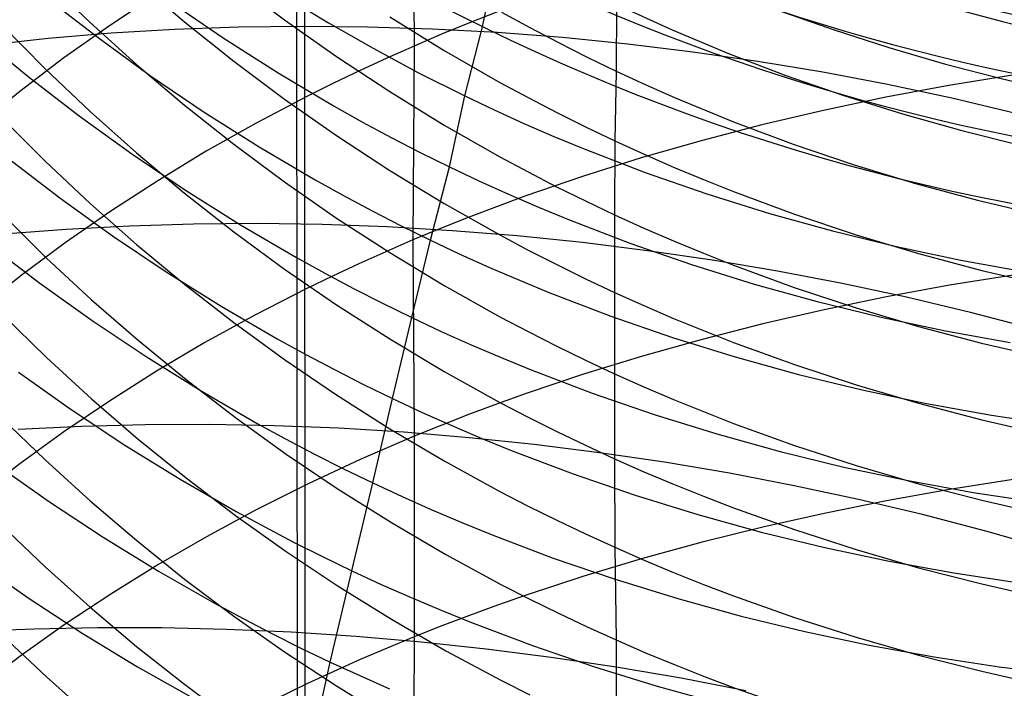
# Model space of a CAD drawing. Extents: x -383 to 1849, y -1185 to -529.
# Tile 376 of 656: x 239.14 to 246.47, y -949.68 to -944.7. Entities that reach past the tile are written whole.
import ezdxf

# ---------------------------------------------------------------- set-up
doc = ezdxf.new("R2010")
doc.units = 0
doc.layers.add('PREDEFINITO', color=7, linetype='CONTINUOUS')

msp = doc.modelspace()

# ---------------------------------------------------------------- linework, layer by layer
at = {"layer": 'PREDEFINITO'}
for p, q in [((241.1553, -878.0447, 420), (241.2924, -1065.2572, 420)), ((241.1553, -878.0447, 370), (241.2924, -1065.2572, 370)), ((241.2854, -1079.1248, 395), (241.2585, -884.9817, 395)), ((242.0709, -943.492, 646.2635), (242.0797, -944.8982, 647.6785)), ((242.5844, -944.7765, 550.9576), (242.6847, -944.301, 552.3285)), ((239.3322, -944.4011, 608.2238), (239.6676, -944.7232, 608.0663)), ((240.0133, -944.4131, 606.5109), (240.3704, -944.7175, 606.3702)), ((240.7373, -944.4184, 604.8343), (241.1147, -944.7034, 604.7102)), ((240.1616, -944.5154, 645.1502), (239.8115, -944.7472, 644.8999)), ((239.3455, -944.5394, 546.4544), (239.7265, -944.8352, 546.5348)), ((240.2593, -944.5655, 547.9656), (240.6587, -944.8386, 548.0321)), ((241.1135, -944.526, 549.4426), (241.4415, -944.7249, 549.4856)), ((242.7004, -944.6447, 647.9688), (242.4912, -944.7267, 647.8748)), ((242.7306, -944.6465, 601.4881), (242.9411, -944.7614, 601.4444)), ((243.5861, -944.5901, 599.9247), (243.5847, -945.0852, 601.3225)), ((243.5861, -944.5901, 599.9247), (243.9997, -944.7785, 599.8587)), ((244.787, -944.6305, 598.3529), (245.1986, -944.7762, 598.3067)), ((239.6676, -944.7232, 608.0663), (240.014, -945.0354, 607.914)), ((240.3704, -944.7175, 606.3702), (240.7377, -945.0112, 606.2349)), ((241.1147, -944.7034, 604.7102), (241.5017, -944.9767, 604.5916)), ((241.4415, -944.7249, 549.4856), (241.7748, -944.9153, 549.5254)), ((241.8991, -944.6801, 603.0838), (242.3047, -944.9309, 602.9818)), ((242.4912, -944.7267, 647.8748), (242.2843, -944.8112, 647.778)), ((239.0072, -944.7385, 609.7912), (239.3314, -945.0662, 609.6224)), ((239.8242, -944.8036, 500.8591), (239.3562, -944.8426, 501.0036)), ((239.8115, -944.7472, 644.8999), (239.4726, -944.9873, 644.6414)), ((240.2963, -944.7756, 500.7246), (239.8242, -944.8036, 500.8591)), ((240.772, -944.7585, 500.6002), (240.2963, -944.7756, 500.7246)), ((241.2506, -944.7523, 500.4861), (240.772, -944.7585, 500.6002)), ((241.7316, -944.7569, 500.3824), (241.2506, -944.7523, 500.4861)), ((242.2146, -944.7724, 500.2892), (241.7316, -944.7569, 500.3824)), ((242.699, -944.7988, 500.2065), (242.2146, -944.7724, 500.2892)), ((242.4567, -945.2691, 549.5951), (242.5844, -944.7765, 550.9576)), ((243.1842, -944.8361, 500.1346), (242.699, -944.7988, 500.2065)), ((242.9411, -944.7614, 601.4444), (243.1536, -944.8729, 601.4023)), ((243.9997, -944.7785, 599.8587), (244.4199, -944.954, 599.7979)), ((245.1986, -944.7762, 598.3067), (245.615, -944.9101, 598.265)), ((238.8338, -944.8191, 545.0129), (239.2053, -945.1247, 545.1027)), ((239.3562, -944.8426, 501.0036), (238.8927, -944.8925, 501.158)), ((239.7265, -944.8352, 546.5348), (240.1169, -945.1189, 546.6099)), ((240.6587, -944.8386, 548.0321), (241.067, -945.0988, 548.0934)), ((242.2843, -944.8112, 647.778), (242.0797, -944.8982, 647.6785)), ((243.1536, -944.8729, 601.4023), (243.3681, -944.9808, 601.3616)), ((243.6697, -944.8842, 500.0734), (243.1842, -944.8361, 500.1346)), ((241.7748, -944.9153, 549.5254), (242.1133, -945.0967, 549.5619)), ((242.0797, -944.8982, 647.6785), (241.8774, -944.9877, 647.5764)), ((242.0797, -944.8982, 647.6785), (242.0706, -946.3408, 649.0571)), ((242.3047, -944.9309, 602.9818), (242.7191, -945.1687, 602.8857)), ((244.155, -944.9431, 500.0232), (243.6697, -944.8842, 500.0734)), ((244.6394, -945.0128, 499.984), (244.155, -944.9431, 500.0232)), ((244.4199, -944.954, 599.7979), (244.846, -945.1165, 599.7422)), ((245.615, -944.9101, 598.265), (246.0357, -945.0321, 598.2278)), ((239.4726, -944.9873, 644.6414), (239.145, -945.2354, 644.3748)), ((240.7377, -945.0112, 606.2349), (241.115, -945.2937, 606.1052)), ((241.5017, -944.9767, 604.5916), (241.8981, -945.2378, 604.4788)), ((241.8774, -944.9877, 647.5764), (241.6777, -945.0797, 647.4717)), ((243.3681, -944.9808, 601.3616), (243.5847, -945.0852, 601.3225)), ((245.1226, -945.0934, 499.956), (244.6394, -945.0128, 499.984)), ((239.3314, -945.0662, 609.6224), (239.6669, -945.3847, 609.4588)), ((240.014, -945.0354, 607.914), (240.3709, -945.3375, 607.7671)), ((241.067, -945.0988, 548.0934), (241.4839, -945.3455, 548.1493)), ((241.6777, -945.0797, 647.4717), (241.4804, -945.1742, 647.3644)), ((242.1133, -945.0967, 549.5619), (242.4567, -945.2691, 549.5951)), ((243.5847, -945.0852, 601.3225), (243.573, -945.6034, 602.7117)), ((243.5847, -945.0852, 601.3225), (243.8, -945.1845, 601.2854)), ((245.604, -945.1848, 499.9392), (245.1226, -945.0934, 499.956)), ((246.0357, -945.0321, 598.2278), (246.4604, -945.1423, 598.1949)), ((239.2053, -945.1247, 545.1027), (239.5866, -945.4188, 545.187)), ((240.1169, -945.1189, 546.6099), (240.5165, -945.3902, 546.6797)), ((241.4804, -945.1742, 647.3644), (241.2856, -945.271, 647.2545)), ((242.7191, -945.1687, 602.8857), (242.9295, -945.2825, 602.8399)), ((244.846, -945.1165, 599.7422), (245.2778, -945.266, 599.6917)), ((246.5347, -945.1142, 650.5547), (246.0604, -945.1921, 650.4547)), ((246.4604, -945.1423, 598.1949), (246.8887, -945.2407, 598.1664)), ((239.145, -945.2354, 644.3748), (238.8291, -945.491, 644.1006)), ((241.8981, -945.2378, 604.4788), (242.3037, -945.4865, 604.3719)), ((243.8, -945.1845, 601.2854), (244.0171, -945.2803, 601.2498)), ((246.0604, -945.1921, 650.4547), (245.5908, -945.28, 650.3436)), ((246.0829, -945.287, 499.9338), (245.604, -945.1848, 499.9392)), ((241.2856, -945.271, 647.2545), (240.9036, -945.4718, 647.0273)), ((241.115, -945.2937, 606.1052), (241.5021, -945.5646, 605.9812)), ((242.342, -945.7968, 548.2445), (242.4567, -945.2691, 549.5951)), ((242.4567, -945.2691, 549.5951), (242.676, -945.3732, 549.6143)), ((242.9295, -945.2825, 602.8399), (243.142, -945.393, 602.7956)), ((244.0171, -945.2803, 601.2498), (244.4566, -945.4614, 601.183)), ((245.5908, -945.28, 650.3436), (245.1266, -945.3779, 650.2214)), ((245.2778, -945.266, 599.6917), (245.7147, -945.4027, 599.6463)), ((246.5589, -945.3999, 499.9399), (246.0829, -945.287, 499.9338)), ((239.6669, -945.3847, 609.4588), (240.0132, -945.6934, 609.3005)), ((240.3709, -945.3375, 607.7671), (240.7382, -945.6289, 607.6258)), ((240.5165, -945.3902, 546.6797), (240.925, -945.6487, 546.7439)), ((241.4839, -945.3455, 548.1493), (241.6954, -945.4637, 548.1752)), ((242.676, -945.3732, 549.6143), (242.8971, -945.4735, 549.6322)), ((243.142, -945.393, 602.7956), (243.3565, -945.5, 602.7528)), ((245.1266, -945.3779, 650.2214), (244.6681, -945.4857, 650.088)), ((239.0077, -945.4304, 611.1848), (239.332, -945.7547, 611.0096)), ((239.5866, -945.4188, 545.187), (239.9774, -945.7009, 545.2659)), ((241.6954, -945.4637, 548.1752), (241.9089, -945.5783, 548.1997)), ((244.4566, -945.4614, 601.183), (244.9026, -945.6285, 601.1222)), ((245.7147, -945.4027, 599.6463), (246.1564, -945.5265, 599.606)), ((240.9036, -945.4718, 647.0273), (240.532, -945.6816, 646.7906)), ((242.3037, -945.4865, 604.3719), (242.718, -945.7222, 604.2712)), ((242.8971, -945.4735, 549.6322), (243.1201, -945.5702, 549.6487)), ((243.3565, -945.5, 602.7528), (243.573, -945.6034, 602.7117)), ((244.6681, -945.4857, 650.088), (244.216, -945.6035, 649.9437)), ((246.1564, -945.5265, 599.606), (246.6022, -945.6375, 599.5708)), ((241.5021, -945.5646, 605.9812), (241.8985, -945.8236, 605.8632)), ((241.9089, -945.5783, 548.1997), (242.1245, -945.6894, 548.2228)), ((243.1201, -945.5702, 549.6487), (243.3447, -945.6631, 549.6639)), ((243.573, -945.6034, 602.7117), (243.572, -946.1533, 604.0887)), ((243.573, -945.6034, 602.7117), (243.7915, -945.7033, 602.6721)), ((244.216, -945.6035, 649.9437), (243.7709, -945.7311, 649.7883)), ((240.532, -945.6816, 646.7906), (240.171, -945.9002, 646.5446)), ((240.7382, -945.6289, 607.6258), (241.1155, -945.9092, 607.4903)), ((240.925, -945.6487, 546.7439), (241.342, -945.8939, 546.8025)), ((243.3447, -945.6631, 549.6639), (243.7989, -945.838, 549.6903)), ((244.9026, -945.6285, 601.1222), (245.3547, -945.7816, 601.0672)), ((239.0607, -945.736, 543.7634), (239.4424, -946.0285, 543.8517)), ((239.332, -945.7547, 611.0096), (239.6675, -946.0698, 610.8398)), ((239.9774, -945.7009, 545.2659), (240.3773, -945.9708, 545.3391)), ((240.0132, -945.6934, 609.3005), (240.3702, -945.992, 609.1479)), ((242.1245, -945.6894, 548.2228), (242.342, -945.7968, 548.2445)), ((242.718, -945.7222, 604.2712), (242.9284, -945.8351, 604.2231)), ((243.7709, -945.7311, 649.7883), (243.3332, -945.8687, 649.6219)), ((243.7915, -945.7033, 602.6721), (244.012, -945.7996, 602.6341)), ((241.8985, -945.8236, 605.8632), (242.3041, -946.0701, 605.7514)), ((242.2006, -946.3426, 546.9023), (242.342, -945.7968, 548.2445)), ((242.342, -945.7968, 548.2445), (242.5613, -945.9006, 548.2647)), ((244.012, -945.7996, 602.6341), (244.2342, -945.8924, 602.5977)), ((245.3547, -945.7816, 601.0672), (245.8124, -945.9207, 601.0181)), ((240.171, -945.9002, 646.5446), (239.8209, -946.1272, 646.2897)), ((241.342, -945.8939, 546.8025), (241.5537, -946.0113, 546.8297)), ((242.5613, -945.9006, 548.2647), (242.7826, -946.0006, 548.2836)), ((243.3332, -945.8687, 649.6219), (242.9036, -946.0162, 649.4446)), ((242.9284, -945.8351, 604.2231), (243.1409, -945.9446, 604.1767)), ((243.7989, -945.838, 549.6903), (244.2592, -945.9981, 549.7114)), ((244.2342, -945.8924, 602.5977), (244.4582, -945.9816, 602.5629)), ((240.3773, -945.9708, 545.3391), (240.7861, -946.228, 545.4065)), ((241.1155, -945.9092, 607.4903), (241.5025, -946.1781, 607.3608)), ((243.1409, -945.9446, 604.1767), (243.3554, -946.0507, 604.1319)), ((244.4582, -945.9816, 602.5629), (244.9113, -946.1492, 602.4981)), ((245.8124, -945.9207, 601.0181), (246.275, -946.0459, 600.9749)), ((239.4424, -946.0285, 543.8517), (239.8335, -946.3092, 543.9342)), ((240.3702, -945.992, 609.1479), (240.7375, -946.2801, 609.0011)), ((241.5537, -946.0113, 546.8297), (241.7673, -946.1253, 546.8554)), ((242.9036, -946.0162, 649.4446), (242.692, -946.0936, 649.3518)), ((242.7826, -946.0006, 548.2836), (243.0056, -946.097, 548.3009)), ((243.3554, -946.0507, 604.1319), (243.572, -946.1533, 604.0887)), ((244.2592, -945.9981, 549.7114), (244.7249, -946.1435, 549.7272)), ((246.275, -946.0459, 600.9749), (246.7422, -946.1572, 600.9374)), ((239.8209, -946.1272, 646.2897), (239.4819, -946.3624, 646.0262)), ((239.6675, -946.0698, 610.8398), (240.0139, -946.3753, 610.6755)), ((241.7673, -946.1253, 546.8554), (241.983, -946.2357, 546.8796)), ((242.3041, -946.0701, 605.7514), (242.7184, -946.3039, 605.6459)), ((242.692, -946.0936, 649.3518), (242.4825, -946.1735, 649.2563)), ((243.0056, -946.097, 548.3009), (243.2303, -946.1897, 548.3169)), ((239.0168, -946.1522, 612.5624), (239.3415, -946.4732, 612.3808)), ((241.5025, -946.1781, 607.3608), (241.8989, -946.4351, 607.2375)), ((242.4825, -946.1735, 649.2563), (242.2754, -946.2559, 649.158)), ((243.2303, -946.1897, 548.3169), (243.6845, -946.3641, 548.3446)), ((243.572, -946.1533, 604.0887), (243.7905, -946.2523, 604.0472)), ((243.572, -946.1533, 604.0887), (243.5723, -946.7313, 605.4549)), ((244.7249, -946.1435, 549.7272), (245.1957, -946.2742, 549.7379)), ((244.9113, -946.1492, 602.4981), (245.3707, -946.3027, 602.4396)), ((239.4898, -946.2624, 499.5137), (239.0223, -946.2983, 499.6606)), ((239.9615, -946.2373, 499.3769), (239.4898, -946.2624, 499.5137)), ((240.4367, -946.2229, 499.2505), (239.9615, -946.2373, 499.3769)), ((240.9149, -946.2192, 499.1345), (240.4367, -946.2229, 499.2505)), ((240.7861, -946.228, 545.4065), (241.2034, -946.4719, 545.468)), ((241.3956, -946.2262, 499.0291), (240.9149, -946.2192, 499.1345)), ((241.8782, -946.2439, 498.9344), (241.3956, -946.2262, 499.0291)), ((242.3623, -946.2722, 498.8505), (241.8782, -946.2439, 498.9344)), ((241.983, -946.2357, 546.8796), (242.2006, -946.3426, 546.9023)), ((242.2754, -946.2559, 649.158), (242.0706, -946.3408, 649.0571)), ((242.8472, -946.3112, 498.7775), (242.3623, -946.2722, 498.8505)), ((243.7905, -946.2523, 604.0472), (244.0109, -946.3478, 604.0073)), ((245.1957, -946.2742, 549.7379), (245.6708, -946.3902, 549.7435)), ((239.8335, -946.3092, 543.9342), (240.2338, -946.5776, 544.0108)), ((240.7375, -946.2801, 609.0011), (241.1149, -946.5573, 608.8603)), ((242.0706, -946.3408, 649.0571), (241.8683, -946.4281, 648.9534)), ((242.0625, -946.9187, 545.5725), (242.2006, -946.3426, 546.9023)), ((242.0706, -946.3408, 649.0571), (242.0807, -947.8014, 650.4157)), ((242.2006, -946.3426, 546.9023), (242.4201, -946.4458, 546.9234)), ((242.7184, -946.3039, 605.6459), (242.9288, -946.4158, 605.5957)), ((243.3325, -946.3607, 498.7154), (242.8472, -946.3112, 498.7775)), ((244.0109, -946.3478, 604.0073), (244.2332, -946.4398, 603.9691)), ((245.3707, -946.3027, 602.4396), (245.8357, -946.4419, 602.3873)), ((238.91, -946.3702, 542.4349), (239.2921, -946.6614, 542.5274)), ((239.4819, -946.3624, 646.0262), (239.1542, -946.6053, 645.7547)), ((240.0139, -946.3753, 610.6755), (240.3709, -946.6708, 610.5171)), ((242.9288, -946.4158, 605.5957), (243.1413, -946.5244, 605.5471)), ((243.8175, -946.421, 498.6645), (243.3325, -946.3607, 498.7154)), ((243.6845, -946.3641, 548.3446), (244.1447, -946.5238, 548.3667)), ((244.3018, -946.4918, 498.6249), (243.8175, -946.421, 498.6645)), ((245.6708, -946.3902, 549.7435), (246.1499, -946.4916, 549.7439)), ((239.3415, -946.4732, 612.3808), (239.6774, -946.7851, 612.2047)), ((241.2034, -946.4719, 545.468), (241.4152, -946.5888, 545.4964)), ((241.8683, -946.4281, 648.9534), (241.6683, -946.5178, 648.8471)), ((241.8989, -946.4351, 607.2375), (242.3044, -946.6798, 607.1206)), ((242.4201, -946.4458, 546.9234), (242.6414, -946.5453, 546.9431)), ((244.2332, -946.4398, 603.9691), (244.4572, -946.5282, 603.9326)), ((244.7849, -946.5731, 498.5965), (244.3018, -946.4918, 498.6249)), ((245.8357, -946.4419, 602.3873), (246.3059, -946.567, 602.3414)), ((246.1499, -946.4916, 549.7439), (246.6322, -946.5783, 549.7393)), ((241.1149, -946.5573, 608.8603), (241.5019, -946.8232, 608.7257)), ((241.6683, -946.5178, 648.8471), (241.4709, -946.6099, 648.7381)), ((242.6414, -946.5453, 546.9431), (242.8646, -946.6412, 546.9613)), ((243.1413, -946.5244, 605.5471), (243.3558, -946.6296, 605.5001)), ((244.1447, -946.5238, 548.3667), (244.6104, -946.6689, 548.3832)), ((244.4572, -946.5282, 603.9326), (244.9103, -946.6945, 603.8645)), ((246.3059, -946.567, 602.3414), (246.7807, -946.6779, 602.3017)), ((239.1542, -946.6053, 645.7547), (238.8382, -946.8556, 645.4753)), ((240.2338, -946.5776, 544.0108), (240.6429, -946.8335, 544.0813)), ((241.4709, -946.6099, 648.7381), (241.276, -946.7043, 648.6266)), ((241.4152, -946.5888, 545.4964), (241.629, -946.7023, 545.5233)), ((242.8646, -946.6412, 546.9613), (243.0894, -946.7335, 546.978)), ((243.3558, -946.6296, 605.5001), (243.5723, -946.7313, 605.4549)), ((245.2661, -946.6651, 498.5796), (244.7849, -946.5731, 498.5965)), ((246.5389, -946.6022, 651.9399), (246.0653, -946.6783, 651.8382)), ((239.2921, -946.6614, 542.5274), (239.6836, -946.9409, 542.6138)), ((240.3709, -946.6708, 610.5171), (240.7383, -946.9559, 610.3646)), ((241.276, -946.7043, 648.6266), (240.8938, -946.9001, 648.396)), ((241.629, -946.7023, 545.5233), (241.8448, -946.8123, 545.5487)), ((242.3044, -946.6798, 607.1206), (242.7187, -946.9118, 607.0104)), ((244.6104, -946.6689, 548.3832), (245.081, -946.7993, 548.3943)), ((244.9103, -946.6945, 603.8645), (245.3696, -946.8467, 603.803)), ((245.7449, -946.7676, 498.5743), (245.2661, -946.6651, 498.5796)), ((246.0653, -946.6783, 651.8382), (245.5965, -946.7641, 651.7252)), ((239.6774, -946.7851, 612.2047), (240.0242, -947.0875, 612.0344)), ((243.0894, -946.7335, 546.978), (243.5439, -946.9072, 547.0069)), ((243.5723, -946.7313, 605.4549), (243.7908, -946.8295, 605.4114)), ((243.5723, -946.7313, 605.4549), (243.5725, -947.3361, 606.8107)), ((245.5965, -946.7641, 651.7252), (245.1329, -946.8597, 651.6009)), ((246.2209, -946.8806, 498.5806), (245.7449, -946.7676, 498.5743)), ((240.6429, -946.8335, 544.0813), (241.0605, -947.0763, 544.1456)), ((241.5019, -946.8232, 608.7257), (241.8983, -947.0773, 608.5976)), ((241.8448, -946.8123, 545.5487), (242.0625, -946.9187, 545.5725)), ((243.7908, -946.8295, 605.4114), (244.0113, -946.9242, 605.3697)), ((245.1329, -946.8597, 651.6009), (244.6751, -946.9651, 651.4653)), ((245.081, -946.7993, 548.3943), (245.556, -946.9151, 548.3998)), ((245.3696, -946.8467, 603.803), (245.8346, -946.9847, 603.7481)), ((239.017, -946.8969, 613.9272), (239.3417, -947.2143, 613.7393)), ((240.8938, -946.9001, 648.396), (240.522, -947.1047, 648.1556)), ((241.92, -947.521, 544.2548), (242.0625, -946.9187, 545.5725)), ((242.0625, -946.9187, 545.5725), (242.2821, -947.0214, 545.5947)), ((242.7187, -946.9118, 607.0104), (242.9291, -947.0229, 606.9578)), ((243.5439, -946.9072, 547.0069), (244.0044, -947.0663, 547.0299)), ((244.0113, -946.9242, 605.3697), (244.2335, -947.0154, 605.3297)), ((245.556, -946.9151, 548.3998), (246.0348, -947.0164, 548.4)), ((246.6934, -947.0042, 498.5987), (246.2209, -946.8806, 498.5806)), ((239.6836, -946.9409, 542.6138), (240.0842, -947.2082, 542.6939)), ((240.7383, -946.9559, 610.3646), (241.1156, -947.2303, 610.2184)), ((244.6751, -946.9651, 651.4653), (244.2237, -947.0802, 651.3183)), ((245.8346, -946.9847, 603.7481), (246.3049, -947.1088, 603.6998)), ((241.0605, -947.0763, 544.1456), (241.2724, -947.1927, 544.1753)), ((241.8983, -947.0773, 608.5976), (242.3039, -947.3193, 608.4761)), ((242.2821, -947.0214, 545.5947), (242.5035, -947.1206, 545.6153)), ((242.9291, -947.0229, 606.9578), (243.1415, -947.1307, 606.907)), ((244.2237, -947.0802, 651.3183), (243.7791, -947.205, 651.1602)), ((244.0044, -947.0663, 547.0299), (244.4704, -947.2109, 547.047)), ((244.2335, -947.0154, 605.3297), (244.4575, -947.1031, 605.2914)), ((246.0348, -947.0164, 548.4), (246.5168, -947.1031, 548.3948)), ((240.0242, -947.0875, 612.0344), (240.3816, -947.3801, 611.8701)), ((240.522, -947.1047, 648.1556), (240.1609, -947.3179, 647.9058)), ((242.5035, -947.1206, 545.6153), (242.7268, -947.2162, 545.6343)), ((243.1415, -947.1307, 606.907), (243.356, -947.2351, 606.8579)), ((244.4575, -947.1031, 605.2914), (244.9106, -947.268, 605.22)), ((246.3049, -947.1088, 603.6998), (246.7797, -947.2187, 603.658)), ((239.3417, -947.2143, 613.7393), (239.6776, -947.5227, 613.5571)), ((240.0842, -947.2082, 542.6939), (240.4935, -947.4631, 542.7677)), ((241.2724, -947.1927, 544.1753), (241.4863, -947.3056, 544.2035)), ((242.7268, -947.2162, 545.6343), (242.9517, -947.3081, 545.6518)), ((243.7791, -947.205, 651.1602), (243.342, -947.3396, 650.9908)), ((244.4704, -947.2109, 547.047), (244.9412, -947.341, 547.0584)), ((241.1156, -947.2303, 610.2184), (241.5027, -947.4934, 610.0787)), ((243.356, -947.2351, 606.8579), (243.5725, -947.3361, 606.8107)), ((244.9106, -947.268, 605.22), (245.3699, -947.419, 605.1555)), ((239.1345, -947.3233, 541.2166), (239.5264, -947.601, 541.3066)), ((240.1609, -947.3179, 647.9058), (239.8107, -947.5394, 647.647)), ((241.4863, -947.3056, 544.2035), (241.7022, -947.4151, 544.23)), ((242.3039, -947.3193, 608.4761), (242.7182, -947.5488, 608.3615)), ((243.342, -947.3396, 650.9908), (242.9128, -947.4838, 650.8102)), ((242.9517, -947.3081, 545.6518), (243.4063, -947.4813, 545.682)), ((243.5725, -947.3361, 606.8107), (243.5722, -947.9684, 608.1537)), ((243.5725, -947.3361, 606.8107), (243.791, -947.4336, 606.7652)), ((244.9412, -947.341, 547.0584), (245.4165, -947.4567, 547.064)), ((240.3816, -947.3801, 611.8701), (240.7492, -947.6623, 611.712)), ((241.7022, -947.4151, 544.23), (241.92, -947.521, 544.2548)), ((243.791, -947.4336, 606.7652), (244.0114, -947.5276, 606.7215)), ((245.3699, -947.419, 605.1555), (245.835, -947.5559, 605.0979)), ((240.4935, -947.4631, 542.7677), (240.9114, -947.705, 542.835)), ((241.5027, -947.4934, 610.0787), (241.8991, -947.7449, 609.9456)), ((242.9128, -947.4838, 650.8102), (242.7014, -947.5596, 650.7158)), ((243.4063, -947.4813, 545.682), (243.867, -947.64, 545.7061)), ((245.4165, -947.4567, 547.064), (245.8955, -947.558, 547.0639)), ((239.8107, -947.5394, 647.647), (239.4717, -947.7687, 647.3795)), ((239.6776, -947.5227, 613.5571), (240.0244, -947.8217, 613.3808)), ((241.7713, -948.1482, 542.9492), (241.92, -947.521, 544.2548)), ((241.92, -947.521, 544.2548), (242.1397, -947.6234, 544.278)), ((242.7014, -947.5596, 650.7158), (242.4922, -947.6378, 650.6185)), ((242.7182, -947.5488, 608.3615), (242.9286, -947.6587, 608.3068)), ((244.0114, -947.5276, 606.7215), (244.2336, -947.6181, 606.6796)), ((245.835, -947.5559, 605.0979), (246.3052, -947.679, 605.0471)), ((245.8955, -947.558, 547.0639), (246.3779, -947.6448, 547.0581)), ((239.0086, -947.664, 615.2797), (239.3328, -947.9775, 615.0856)), ((239.5264, -947.601, 541.3066), (239.9273, -947.8668, 541.3901)), ((240.7492, -947.6623, 611.712), (241.1268, -947.9338, 611.5604)), ((242.1397, -947.6234, 544.278), (242.3613, -947.7222, 544.2995)), ((242.4922, -947.6378, 650.6185), (242.2853, -947.7184, 650.5185)), ((242.9286, -947.6587, 608.3068), (243.1411, -947.7653, 608.254)), ((243.867, -947.64, 545.7061), (244.3331, -947.7843, 545.7239)), ((244.2336, -947.6181, 606.6796), (244.4576, -947.7052, 606.6396)), ((246.3779, -947.6448, 547.0581), (246.8629, -947.7172, 547.0468)), ((239.6034, -947.7275, 498.0686), (239.132, -947.7501, 498.2081)), ((240.0784, -947.7154, 497.9396), (239.6034, -947.7275, 498.0686)), ((240.5564, -947.7138, 497.8212), (240.0784, -947.7154, 497.9396)), ((241.037, -947.7227, 497.7136), (240.5564, -947.7138, 497.8212)), ((240.9114, -947.705, 542.835), (241.1234, -947.8209, 542.8661)), ((241.5197, -947.742, 497.6168), (241.037, -947.7227, 497.7136)), ((242.2853, -947.7184, 650.5185), (242.0807, -947.8014, 650.4157)), ((242.3613, -947.7222, 544.2995), (242.5846, -947.8174, 544.3193)), ((244.4576, -947.7052, 606.6396), (244.9107, -947.8689, 606.5648)), ((246.3052, -947.679, 605.0471), (246.78, -947.7881, 605.0031)), ((239.4717, -947.7687, 647.3795), (239.144, -948.0057, 647.1037)), ((242.0037, -947.7718, 497.531), (241.5197, -947.742, 497.6168)), ((242.0807, -947.8014, 650.4157), (241.8785, -947.8868, 650.3101)), ((241.8991, -947.7449, 609.9456), (242.3047, -947.9844, 609.8194)), ((242.4887, -947.812, 497.4562), (242.0037, -947.7718, 497.531)), ((242.0807, -947.8014, 650.4157), (242.0811, -949.293, 651.7409)), ((242.9741, -947.8626, 497.3927), (242.4887, -947.812, 497.4562)), ((243.1411, -947.7653, 608.254), (243.3556, -947.8686, 608.2029)), ((244.3331, -947.7843, 545.7239), (244.804, -947.9143, 545.7357)), ((239.9273, -947.8668, 541.3901), (240.3371, -948.1202, 541.4669)), ((240.0244, -947.8217, 613.3808), (240.3817, -948.1109, 613.2108)), ((241.1234, -947.8209, 542.8661), (241.3374, -947.9335, 542.8955)), ((241.8785, -947.8868, 650.3101), (241.6787, -947.9746, 650.2018)), ((242.5846, -947.8174, 544.3193), (242.8096, -947.9091, 544.3375)), ((243.4593, -947.9236, 497.3405), (242.9741, -947.8626, 497.3927)), ((243.3556, -947.8686, 608.2029), (243.5722, -947.9684, 608.1537)), ((244.9107, -947.8689, 606.5648), (245.37, -948.0188, 606.4972)), ((241.1268, -947.9338, 611.5604), (241.5141, -948.1943, 611.4154)), ((241.3374, -947.9335, 542.8955), (241.5534, -948.0426, 542.9232)), ((242.8096, -947.9091, 544.3375), (243.2644, -948.0816, 544.369)), ((243.9438, -947.995, 497.2997), (243.4593, -947.9236, 497.3405)), ((244.804, -947.9143, 545.7357), (245.2793, -948.03, 545.7414)), ((239.144, -948.0057, 647.1037), (238.8281, -948.25, 646.82)), ((238.9719, -948.0135, 539.9219), (239.3643, -948.2891, 540.0153)), ((239.3328, -947.9775, 615.0856), (239.6682, -948.282, 614.8974)), ((241.6787, -947.9746, 650.2018), (241.4814, -948.0648, 650.0909)), ((242.3047, -947.9844, 609.8194), (242.719, -948.2116, 609.7003)), ((243.5722, -947.9684, 608.1537), (243.7907, -948.0649, 608.1064)), ((243.5722, -947.9684, 608.1537), (243.573, -948.627, 609.4843)), ((244.427, -948.0768, 497.2704), (243.9438, -947.995, 497.2997)), ((245.2793, -948.03, 545.7414), (245.7584, -948.1313, 545.7411)), ((245.37, -948.0188, 606.4972), (245.835, -948.1548, 606.4368)), ((241.4814, -948.0648, 650.0909), (241.2866, -948.1572, 649.9772)), ((241.5534, -948.0426, 542.9232), (241.7713, -948.1482, 542.9492)), ((243.2644, -948.0816, 544.369), (243.7251, -948.2399, 544.394)), ((243.7907, -948.0649, 608.1064), (244.0111, -948.1579, 608.0609)), ((244.9085, -948.1689, 497.2528), (244.427, -948.0768, 497.2704)), ((240.3371, -948.1202, 541.4669), (240.7552, -948.3607, 541.5369)), ((240.3817, -948.1109, 613.2108), (240.7494, -948.39, 613.0472)), ((241.2866, -948.1572, 649.9772), (240.9047, -948.3488, 649.7423)), ((241.6157, -948.8016, 541.6557), (241.7713, -948.1482, 542.9492)), ((241.7713, -948.1482, 542.9492), (241.9911, -948.2502, 542.9734)), ((244.0111, -948.1579, 608.0609), (244.2333, -948.2475, 608.0173)), ((245.3877, -948.2713, 497.2469), (244.9085, -948.1689, 497.2528)), ((245.7584, -948.1313, 545.7411), (246.2408, -948.2183, 545.7349)), ((245.835, -948.1548, 606.4368), (246.3052, -948.2769, 606.3835)), ((246.5385, -948.1238, 653.2886), (246.0651, -948.1979, 653.1855)), ((241.5141, -948.1943, 611.4154), (241.9108, -948.4432, 611.2774)), ((241.9911, -948.2502, 542.9734), (242.2128, -948.3487, 542.9959)), ((242.719, -948.2116, 609.7003), (242.9294, -948.3204, 609.6435)), ((243.7251, -948.2399, 544.394), (244.1913, -948.3839, 544.4125)), ((244.2333, -948.2475, 608.0173), (244.4574, -948.3337, 607.9756)), ((246.0651, -948.1979, 653.1855), (245.5963, -948.2815, 653.0708)), ((246.2408, -948.2183, 545.7349), (246.7259, -948.2911, 545.7228)), ((239.3643, -948.2891, 540.0153), (239.7657, -948.5528, 540.1018)), ((239.6682, -948.282, 614.8974), (240.0146, -948.5774, 614.7154)), ((242.9294, -948.3204, 609.6435), (243.1419, -948.4259, 609.5886)), ((245.5963, -948.2815, 653.0708), (245.1328, -948.3747, 652.9446)), ((245.864, -948.384, 497.253), (245.3877, -948.2713, 497.2469)), ((246.3052, -948.2769, 606.3835), (246.78, -948.3853, 606.3373)), ((240.9047, -948.3488, 649.7423), (240.533, -948.5491, 649.4974)), ((240.7494, -948.39, 613.0472), (241.127, -948.6585, 612.8902)), ((240.7552, -948.3607, 541.5369), (240.9674, -948.4761, 541.5693)), ((242.2128, -948.3487, 542.9959), (242.4361, -948.4436, 543.0166)), ((244.1913, -948.3839, 544.4125), (244.6623, -948.5137, 544.4246)), ((244.4574, -948.3337, 607.9756), (244.9105, -948.4958, 607.8977)), ((245.1328, -948.3747, 652.9446), (244.6751, -948.4774, 652.8069)), ((246.3369, -948.5071, 497.271), (245.864, -948.384, 497.253)), ((239.0077, -948.4622, 616.6134), (239.3319, -948.7717, 616.4132)), ((241.9108, -948.4432, 611.2774), (242.3165, -948.6803, 611.1465)), ((242.4361, -948.4436, 543.0166), (242.6612, -948.535, 543.0356)), ((243.1419, -948.4259, 609.5886), (243.3564, -948.5281, 609.5355)), ((240.9674, -948.4761, 541.5693), (241.1816, -948.588, 541.5999)), ((242.6612, -948.535, 543.0356), (243.1161, -948.7071, 543.0684)), ((243.3564, -948.5281, 609.5355), (243.573, -948.627, 609.4843)), ((244.6751, -948.4774, 652.8069), (244.2237, -948.5896, 652.6577)), ((244.6623, -948.5137, 544.4246), (245.1376, -948.6293, 544.4303)), ((244.9105, -948.4958, 607.8977), (245.3698, -948.6441, 607.8272)), ((246.8059, -948.6404, 497.3011), (246.3369, -948.5071, 497.271)), ((239.7657, -948.5528, 540.1018), (240.1758, -948.8043, 540.1814)), ((240.0146, -948.5774, 614.7154), (240.3715, -948.863, 614.5397)), ((240.533, -948.5491, 649.4974), (240.172, -948.7579, 649.243)), ((241.1816, -948.588, 541.5999), (241.3977, -948.6966, 541.6287)), ((244.2237, -948.5896, 652.6577), (243.7792, -948.7113, 652.4971)), ((241.127, -948.6585, 612.8902), (241.5143, -948.916, 612.7401)), ((242.3165, -948.6803, 611.1465), (242.731, -948.9051, 611.0229)), ((243.573, -948.627, 609.4843), (243.7915, -948.7225, 609.4351)), ((243.573, -948.627, 609.4843), (243.5851, -949.3164, 610.7988)), ((245.1376, -948.6293, 544.4303), (245.6167, -948.7306, 544.4298)), ((245.3698, -948.6441, 607.8272), (245.8349, -948.7788, 607.7642)), ((238.8144, -948.7281, 538.6396), (239.2074, -949.0024, 538.7367)), ((240.172, -948.7579, 649.243), (239.8219, -948.9747, 648.9793)), ((241.3977, -948.6966, 541.6287), (241.6157, -948.8016, 541.6557)), ((243.1161, -948.7071, 543.0684), (243.577, -948.8651, 543.0944)), ((243.7792, -948.7113, 652.4971), (243.3422, -948.8425, 652.325)), ((243.7915, -948.7225, 609.4351), (244.0119, -948.8146, 609.3878)), ((245.6167, -948.7306, 544.4298), (246.099, -948.8178, 544.423)), ((239.3319, -948.7717, 616.4132), (239.6674, -949.0724, 616.219)), ((240.1758, -948.8043, 540.1814), (240.5944, -949.043, 540.2539)), ((241.4555, -949.4809, 540.3769), (241.6157, -948.8016, 541.6557)), ((241.6157, -948.8016, 541.6557), (241.8356, -948.9032, 541.6809)), ((244.0119, -948.8146, 609.3878), (244.2342, -948.9033, 609.3425)), ((245.8349, -948.7788, 607.7642), (246.3051, -948.8999, 607.7085)), ((246.099, -948.8178, 544.423), (246.584, -948.8908, 544.41)), ((240.3715, -948.863, 614.5397), (240.7387, -949.1387, 614.3707)), ((241.8356, -948.9032, 541.6809), (242.0574, -949.0012, 541.7043)), ((242.731, -948.9051, 611.0229), (242.9415, -949.0128, 610.964)), ((243.3422, -948.8425, 652.325), (242.9131, -948.9832, 652.1416)), ((243.577, -948.8651, 543.0944), (244.0432, -949.0089, 543.1136)), ((244.2342, -948.9033, 609.3425), (244.4582, -948.9887, 609.2991)), ((246.3051, -948.8999, 607.7085), (246.7799, -949.0073, 607.6602)), ((239.8219, -948.9747, 648.9793), (239.4829, -949.1993, 648.7068)), ((241.5143, -948.916, 612.7401), (241.9109, -949.1622, 612.5972)), ((242.9131, -948.9832, 652.1416), (242.7017, -949.0571, 652.0457)), ((239.2074, -949.0024, 538.7367), (239.6094, -949.2649, 538.8268)), ((240.5944, -949.043, 540.2539), (240.8067, -949.1576, 540.2875)), ((242.0574, -949.0012, 541.7043), (242.2808, -949.0957, 541.7258)), ((242.7017, -949.0571, 652.0457), (242.4926, -949.1334, 651.9469)), ((242.9415, -949.0128, 610.964), (243.154, -949.1173, 610.9069)), ((244.0432, -949.0089, 543.1136), (244.5142, -949.1385, 543.1261)), ((244.4582, -948.9887, 609.2991), (244.9113, -949.1491, 609.218)), ((239.6674, -949.0724, 616.219), (240.0138, -949.3641, 616.0311)), ((242.2808, -949.0957, 541.7258), (242.506, -949.1867, 541.7455)), ((242.4926, -949.1334, 651.9469), (242.2856, -949.212, 651.8453)), ((243.154, -949.1173, 610.9069), (243.3685, -949.2185, 610.8519)), ((239.4829, -949.1993, 648.7068), (239.1552, -949.4313, 648.4258)), ((240.7387, -949.1387, 614.3707), (241.116, -949.4039, 614.2085)), ((240.8067, -949.1576, 540.2875), (241.021, -949.2687, 540.3191)), ((241.9109, -949.1622, 612.5972), (242.3166, -949.3967, 612.4616)), ((242.506, -949.1867, 541.7455), (242.9611, -949.3582, 541.7796)), ((244.5142, -949.1385, 543.1261), (244.9895, -949.254, 543.1319)), ((244.9113, -949.1491, 609.218), (245.3706, -949.2961, 609.1447)), ((239.2511, -949.2353, 496.7783), (238.7807, -949.2551, 496.9201)), ((239.7252, -949.2257, 496.6473), (239.2511, -949.2353, 496.7783)), ((239.6094, -949.2649, 538.8268), (240.02, -949.5152, 538.9096)), ((240.2024, -949.2265, 496.527), (239.7252, -949.2257, 496.6473)), ((240.6821, -949.2376, 496.4177), (240.2024, -949.2265, 496.527)), ((241.164, -949.2589, 496.3194), (240.6821, -949.2376, 496.4177)), ((241.021, -949.2687, 540.3191), (241.2373, -949.3765, 540.349)), ((241.6473, -949.2905, 496.2323), (241.164, -949.2589, 496.3194)), ((242.2856, -949.212, 651.8453), (242.0811, -949.293, 651.7409)), ((243.3685, -949.2185, 610.8519), (243.5851, -949.3164, 610.7988)), ((244.9895, -949.254, 543.1319), (245.4686, -949.3554, 543.1311)), ((239.0177, -949.2851, 617.9327), (239.3423, -949.5913, 617.7259)), ((242.1315, -949.3323, 496.1565), (241.6473, -949.2905, 496.2323)), ((242.0811, -949.293, 651.7409), (241.8789, -949.3763, 651.6336)), ((242.0811, -949.293, 651.7409), (242.0696, -950.8156, 653.0308)), ((242.6163, -949.3843, 496.0921), (242.1315, -949.3323, 496.1565)), ((243.5851, -949.3164, 610.7988), (243.8036, -949.4109, 610.7477)), ((243.5851, -949.3164, 610.7988), (243.5852, -950.0257, 612.1015)), ((245.3706, -949.2961, 609.1447), (245.8357, -949.4295, 609.079)), ((240.0138, -949.3641, 616.0311), (240.3708, -949.6462, 615.8498)), ((241.116, -949.4039, 614.2085), (241.5029, -949.6584, 614.0534)), ((241.2373, -949.3765, 540.349), (241.4555, -949.4809, 540.3769)), ((241.8789, -949.3763, 651.6336), (241.6792, -949.462, 651.5236)), ((242.3166, -949.3967, 612.4616), (242.7311, -949.619, 612.3337)), ((243.1009, -949.4464, 496.0392), (242.6163, -949.3843, 496.0921)), ((242.9611, -949.3582, 541.7796), (243.422, -949.5156, 541.8065)), ((243.8036, -949.4109, 610.7477), (244.024, -949.502, 610.6986)), ((245.4686, -949.3554, 543.1311), (245.9509, -949.4428, 543.1238)), ((239.1552, -949.4313, 648.4258), (238.8391, -949.6704, 648.1368)), ((241.3007, -950.1891, 539.1129), (241.4555, -949.4809, 540.3769)), ((241.4555, -949.4809, 540.3769), (241.6755, -949.5818, 540.403)), ((241.6792, -949.462, 651.5236), (241.4819, -949.55, 651.4109)), ((243.5848, -949.5188, 495.9979), (243.1009, -949.4464, 496.0392)), ((245.8357, -949.4295, 609.079), (246.3059, -949.5494, 609.021)), ((245.9509, -949.4428, 543.1238), (246.4358, -949.5161, 543.1101)), ((240.02, -949.5152, 538.9096), (240.439, -949.753, 538.985)), ((241.4819, -949.55, 651.4109), (241.2871, -949.6402, 651.2954)), ((243.422, -949.5156, 541.8065), (243.8883, -949.659, 541.8263)), ((244.0676, -949.6013, 495.9683), (243.5848, -949.5188, 495.9979)), ((244.024, -949.502, 610.6986), (244.2462, -949.5898, 610.6516)), ((246.3059, -949.5494, 609.021), (246.7807, -949.6558, 608.9706)), ((246.4358, -949.5161, 543.1101), (246.9228, -949.5753, 543.0899)), ((239.3423, -949.5913, 617.7259), (239.6782, -949.8888, 617.5254)), ((240.3708, -949.6462, 615.8498), (240.7381, -949.9184, 615.6753)), ((241.2871, -949.6402, 651.2954), (240.9052, -949.8271, 651.0568)), ((241.6755, -949.5818, 540.403), (241.8974, -949.6792, 540.4271)), ((242.7311, -949.619, 612.3337), (242.9416, -949.7255, 612.2726)), ((244.5487, -949.6939, 495.9506), (244.0676, -949.6013, 495.9683)), ((244.2462, -949.5898, 610.6516), (244.4702, -949.6743, 610.6065)), ((241.5029, -949.6584, 614.0534), (241.8993, -949.9017, 613.9057)), ((243.8883, -949.659, 541.8263), (244.3594, -949.7884, 541.8392)), ((244.4702, -949.6743, 610.6065), (244.9231, -949.833, 610.5223))]:
    msp.add_line(p, q, dxfattribs=at)
at = {"layer": 'PREDEFINITO', "extrusion": (-0.016833, -0.307513, 0.951395)}
msp.add_arc((300.8029, -686.2229, 852.6889), 14.979, 55.83898, 295.27303, dxfattribs=at)
at = {"layer": 'PREDEFINITO', "extrusion": (-0.016807, -0.326121, 0.945179)}
msp.add_arc((297.901, -670.2262, 868.028), 14.9744, 51.68409, 297.64988, dxfattribs=at)
at = {"layer": 'PREDEFINITO', "extrusion": (0.060851, 0.293849, 0.953913)}
msp.add_arc((-433.013, 986.4571, 262.7059), 14.953, 35.41266, 135.06221, dxfattribs=at)
at = {"layer": 'PREDEFINITO', "extrusion": (0.056405, 0.275053, 0.959773)}
msp.add_arc((-431.3702, 981.6393, 284.0657), 14.9755, 41.40039, 134.83054, dxfattribs=at)
at = {"layer": 'PREDEFINITO', "extrusion": (0.051905, 0.256186, 0.965233)}
msp.add_arc((-429.3497, 976.6025, 305.257), 14.987, 44.79781, 134.63508, dxfattribs=at)
at = {"layer": 'PREDEFINITO', "extrusion": (0.047406, 0.237251, 0.970291)}
msp.add_arc((-427.0582, 971.3148, 326.289), 14.9754, 48.08942, 134.48204, dxfattribs=at)

doc.saveas('drawing.dxf')
